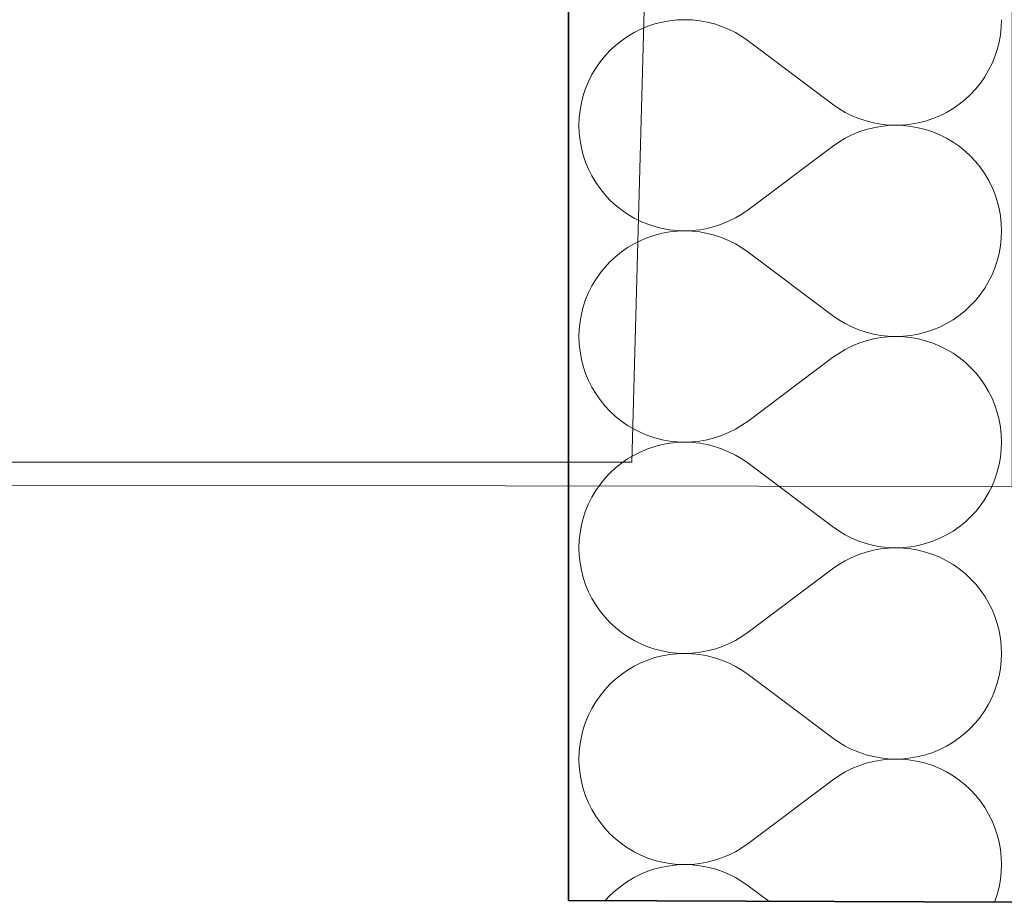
# Model space of a CAD drawing. Header units: millimetres. Extents: x -1465 to 393277, y -3788 to 454312.
# Tile 846 of 958: x 348525 to 348880, y 356332 to 356650. Entities that reach past the tile are written whole.
import ezdxf

# ---------------------------------------------------------------- set-up
doc = ezdxf.new("R2010")
doc.units = ezdxf.units.MM
doc.layers.add('- A - ocieplenie', color=8, linetype='Continuous')
doc.layers.add('Konstrukcja - Stropy', color=8, linetype='Continuous')

# ---------------------------------------------------------------- blocks, each defined once
blk = doc.blocks.new('*X27')
at = {"layer": '- A - ocieplenie', "linetype": 'Continuous', "lineweight": 13, "ltscale": 100}
for p, q in [((19911.38, 382868.09), (19910.48, 382868.46)), ((19913.82, 382866.87), (19911.38, 382868.09)), ((19916.16, 382865.49), (19913.82, 382866.87)), ((19918.39, 382863.93), (19916.16, 382865.49)), ((19920.51, 382862.23), (19918.39, 382863.93)), ((19922.5, 382860.38), (19920.51, 382862.23)), ((19924.36, 382858.38), (19922.5, 382860.38)), ((19926.07, 382856.27), (19924.36, 382858.38)), ((19927.62, 382854.03), (19926.07, 382856.27)), ((19929.01, 382851.69), (19927.62, 382854.03)), ((19930.23, 382849.26), (19929.01, 382851.69)), ((19931.27, 382846.75), (19930.23, 382849.26)), ((19932.13, 382844.17), (19931.27, 382846.75)), ((19932.8, 382841.53), (19932.13, 382844.17)), ((19933.28, 382838.85), (19932.8, 382841.53)), ((19933.57, 382836.15), (19933.28, 382838.85)), ((19933.67, 382833.43), (19933.57, 382836.15)), ((19933.57, 382830.71), (19933.67, 382833.43)), ((19932.8, 382825.33), (19933.28, 382828.01)), ((19933.28, 382828.01), (19933.57, 382830.71)), ((19932.13, 382822.69), (19932.8, 382825.33)), ((19931.27, 382820.11), (19932.13, 382822.69)), ((19929.01, 382815.17), (19930.23, 382817.6)), ((19930.23, 382817.6), (19931.27, 382820.11)), ((19872.72, 382802.95), (19854.74, 382816.44)), ((19927.62, 382812.83), (19929.01, 382815.17)), ((19924.36, 382808.47), (19926.07, 382810.59)), ((19926.07, 382810.59), (19927.62, 382812.83)), ((19920.51, 382804.63), (19922.5, 382806.48)), ((19922.5, 382806.48), (19924.36, 382808.47)), ((19872.72, 382802.95), (19874.95, 382801.4)), ((19916.16, 382801.37), (19918.39, 382802.92)), ((19918.39, 382802.92), (19920.51, 382804.63)), ((19874.95, 382801.4), (19877.29, 382800.01)), ((19877.29, 382800.01), (19879.72, 382798.79)), ((19911.38, 382798.77), (19913.82, 382799.99)), ((19913.82, 382799.99), (19916.16, 382801.37)), ((19879.72, 382798.79), (19882.23, 382797.75)), ((19882.23, 382797.75), (19884.82, 382796.89)), ((19884.82, 382796.89), (19887.45, 382796.21)), ((19887.45, 382796.21), (19890.13, 382795.73)), ((19890.13, 382795.73), (19892.83, 382795.43)), ((19898.27, 382795.43), (19900.98, 382795.72)), ((19900.98, 382795.72), (19903.65, 382796.2)), ((19903.65, 382796.2), (19906.29, 382796.87)), ((19906.29, 382796.87), (19908.87, 382797.73)), ((19908.87, 382797.73), (19911.38, 382798.77)), ((19882.23, 382792.92), (19879.72, 382791.88)), ((19884.82, 382793.78), (19882.23, 382792.92)), ((19887.45, 382794.46), (19884.82, 382793.78)), ((19890.13, 382794.94), (19887.45, 382794.46)), ((19892.83, 382795.24), (19890.13, 382794.94)), ((19892.83, 382795.43), (19895.55, 382795.33)), ((19895.55, 382795.33), (19892.83, 382795.24)), ((19895.55, 382795.33), (19898.27, 382795.43)), ((19898.27, 382795.24), (19895.55, 382795.33)), ((19900.98, 382794.95), (19898.27, 382795.24)), ((19903.65, 382794.47), (19900.98, 382794.95)), ((19906.29, 382793.8), (19903.65, 382794.47)), ((19908.87, 382792.94), (19906.29, 382793.8)), ((19911.38, 382791.9), (19908.87, 382792.94)), ((19874.95, 382789.27), (19872.72, 382787.72)), ((19877.29, 382790.66), (19874.95, 382789.27)), ((19879.72, 382791.88), (19877.29, 382790.66)), ((19913.82, 382790.68), (19911.38, 382791.9)), ((19916.16, 382789.3), (19913.82, 382790.68)), ((19918.39, 382787.74), (19916.16, 382789.3)), ((19872.72, 382787.72), (19842.24, 382764.86)), ((19920.51, 382786.04), (19918.39, 382787.74)), ((19922.5, 382784.19), (19920.51, 382786.04)), ((19924.36, 382782.19), (19922.5, 382784.19)), ((19926.07, 382780.08), (19924.36, 382782.19)), ((19927.62, 382777.84), (19926.07, 382780.08)), ((19929.01, 382775.5), (19927.62, 382777.84)), ((19930.23, 382773.07), (19929.01, 382775.5)), ((19931.27, 382770.56), (19930.23, 382773.07)), ((19932.13, 382767.98), (19931.27, 382770.56)), ((19932.8, 382765.34), (19932.13, 382767.98)), ((19798.21, 382763.69), (19798.8, 382763.28)), ((19840.01, 382763.3), (19842.24, 382764.86)), ((19933.28, 382762.66), (19932.8, 382765.34)), ((19798.8, 382763.28), (19801.14, 382761.89)), ((19801.14, 382761.89), (19803.58, 382760.67)), ((19803.58, 382760.67), (19806.09, 382759.63)), ((19832.73, 382759.65), (19835.24, 382760.69)), ((19835.24, 382760.69), (19837.67, 382761.91)), ((19837.67, 382761.91), (19840.01, 382763.3)), ((19933.57, 382759.96), (19933.28, 382762.66)), ((19806.09, 382759.63), (19808.67, 382758.78)), ((19808.67, 382758.78), (19811.31, 382758.11)), ((19811.31, 382758.11), (19813.99, 382757.62)), ((19813.99, 382756.85), (19811.31, 382756.37)), ((19813.99, 382757.62), (19816.69, 382757.33)), ((19816.69, 382757.14), (19813.99, 382756.85)), ((19816.69, 382757.33), (19819.41, 382757.24)), ((19819.41, 382757.24), (19816.69, 382757.14)), ((19819.41, 382757.24), (19822.13, 382757.34)), ((19822.13, 382757.14), (19819.41, 382757.24)), ((19822.13, 382757.34), (19824.83, 382757.63)), ((19824.83, 382756.85), (19822.13, 382757.14)), ((19824.83, 382757.63), (19827.51, 382758.12)), ((19827.51, 382756.36), (19824.83, 382756.85)), ((19827.51, 382758.12), (19830.15, 382758.79)), ((19830.15, 382758.79), (19832.73, 382759.65)), ((19933.67, 382757.24), (19933.57, 382759.96)), ((19933.57, 382754.52), (19933.67, 382757.24)), ((19803.58, 382753.8), (19801.14, 382752.59)), ((19806.09, 382754.84), (19803.58, 382753.8)), ((19808.67, 382755.7), (19806.09, 382754.84)), ((19811.31, 382756.37), (19808.67, 382755.7)), ((19830.15, 382755.69), (19827.51, 382756.36)), ((19832.73, 382754.83), (19830.15, 382755.69)), ((19835.24, 382753.78), (19832.73, 382754.83)), ((19837.67, 382752.56), (19835.24, 382753.78)), ((19933.28, 382751.82), (19933.57, 382754.52)), ((19796.57, 382749.65), (19794.45, 382747.94)), ((19798.8, 382751.2), (19796.57, 382749.65)), ((19801.14, 382752.59), (19798.8, 382751.2)), ((19840.01, 382751.17), (19837.67, 382752.56)), ((19842.24, 382749.62), (19840.01, 382751.17)), ((19849.69, 382744.03), (19842.24, 382749.62)), ((19932.8, 382749.14), (19933.28, 382751.82)), ((19792.46, 382746.09), (19790.78, 382744.29)), ((19794.45, 382747.94), (19792.46, 382746.09)), ((19931.27, 382743.92), (19932.13, 382746.5)), ((19932.13, 382746.5), (19932.8, 382749.14)), ((19931.17, 382743.68), (19931.27, 382743.92))]:
    blk.add_line(p, q, dxfattribs=at)
blk = doc.blocks.new('*X28')
at = {"layer": '- A - ocieplenie', "linetype": 'Continuous', "lineweight": 13, "ltscale": 100}
for p, q in [((19816.69, 383061.91), (19813.99, 383061.62)), ((19819.41, 383062), (19816.69, 383061.91)), ((19822.13, 383061.9), (19819.41, 383062)), ((19824.83, 383061.61), (19822.13, 383061.9)), ((19933.57, 383059.28), (19933.67, 383062)), ((19803.58, 383058.57), (19801.14, 383057.35)), ((19806.09, 383059.61), (19803.58, 383058.57)), ((19808.67, 383060.46), (19806.09, 383059.61)), ((19811.31, 383061.13), (19808.67, 383060.46)), ((19813.99, 383061.62), (19811.31, 383061.13)), ((19827.51, 383061.12), (19824.83, 383061.61)), ((19830.15, 383060.45), (19827.51, 383061.12)), ((19832.73, 383059.59), (19830.15, 383060.45)), ((19835.24, 383058.55), (19832.73, 383059.59)), ((19837.67, 383057.33), (19835.24, 383058.55)), ((19933.28, 383056.58), (19933.57, 383059.28)), ((19798.8, 383055.96), (19796.57, 383054.41)), ((19801.14, 383057.35), (19798.8, 383055.96)), ((19840.01, 383055.94), (19837.67, 383057.33)), ((19842.24, 383054.38), (19840.01, 383055.94)), ((19932.8, 383053.9), (19933.28, 383056.58)), ((19794.45, 383052.7), (19792.46, 383050.85)), ((19796.57, 383054.41), (19794.45, 383052.7)), ((19872.72, 383031.52), (19842.24, 383054.38)), ((19931.27, 383048.68), (19932.13, 383051.26)), ((19932.13, 383051.26), (19932.8, 383053.9)), ((19790.6, 383048.86), (19788.89, 383046.74)), ((19792.46, 383050.85), (19790.6, 383048.86)), ((19930.23, 383046.17), (19931.27, 383048.68)), ((19787.34, 383044.51), (19785.95, 383042.17)), ((19788.89, 383046.74), (19787.34, 383044.51)), ((19929.01, 383043.74), (19930.23, 383046.17)), ((19785.95, 383042.17), (19784.74, 383039.74)), ((19926.07, 383039.16), (19927.62, 383041.4)), ((19927.62, 383041.4), (19929.01, 383043.74)), ((19783.69, 383037.22), (19782.83, 383034.64)), ((19784.74, 383039.74), (19783.69, 383037.22)), ((19922.5, 383035.05), (19924.36, 383037.05)), ((19924.36, 383037.05), (19926.07, 383039.16)), ((19782.83, 383034.64), (19782.16, 383032.01)), ((19920.51, 383033.2), (19922.5, 383035.05)), ((19782.16, 383032.01), (19781.68, 383029.33)), ((19872.72, 383031.52), (19874.95, 383029.97)), ((19874.95, 383029.97), (19877.29, 383028.58)), ((19913.82, 383028.56), (19916.16, 383029.94)), ((19916.16, 383029.94), (19918.39, 383031.5)), ((19918.39, 383031.5), (19920.51, 383033.2)), ((19781.39, 383026.62), (19781.29, 383023.91)), ((19781.68, 383029.33), (19781.39, 383026.62)), ((19877.29, 383028.58), (19879.72, 383027.36)), ((19879.72, 383027.36), (19882.23, 383026.32)), ((19908.87, 383026.3), (19911.38, 383027.34)), ((19911.38, 383027.34), (19913.82, 383028.56)), ((19781.29, 383023.91), (19781.39, 383021.19)), ((19882.23, 383026.32), (19884.82, 383025.46)), ((19884.82, 383025.46), (19887.45, 383024.78)), ((19887.45, 383023.03), (19884.82, 383022.35)), ((19887.45, 383024.78), (19890.13, 383024.3)), ((19890.13, 383023.51), (19887.45, 383023.03)), ((19890.13, 383024.3), (19892.83, 383024)), ((19892.83, 383023.81), (19890.13, 383023.51)), ((19892.83, 383024), (19895.55, 383023.91)), ((19895.55, 383023.91), (19892.83, 383023.81)), ((19895.55, 383023.91), (19898.27, 383024)), ((19898.27, 383023.81), (19895.55, 383023.91)), ((19898.27, 383024), (19900.98, 383024.29)), ((19900.98, 383023.52), (19898.27, 383023.81)), ((19900.98, 383024.29), (19903.65, 383024.77)), ((19903.65, 383023.04), (19900.98, 383023.52)), ((19903.65, 383024.77), (19906.29, 383025.44)), ((19906.29, 383022.37), (19903.65, 383023.04)), ((19906.29, 383025.44), (19908.87, 383026.3)), ((19781.39, 383021.19), (19781.68, 383018.48)), ((19879.72, 383020.45), (19877.29, 383019.23)), ((19882.23, 383021.49), (19879.72, 383020.45)), ((19884.82, 383022.35), (19882.23, 383021.49)), ((19908.87, 383021.51), (19906.29, 383022.37)), ((19911.38, 383020.47), (19908.87, 383021.51)), ((19913.82, 383019.25), (19911.38, 383020.47)), ((19781.68, 383018.48), (19782.16, 383015.8)), ((19782.16, 383015.8), (19782.83, 383013.17)), ((19872.72, 383016.29), (19842.24, 382993.43)), ((19874.95, 383017.84), (19872.72, 383016.29)), ((19877.29, 383019.23), (19874.95, 383017.84)), ((19916.16, 383017.87), (19913.82, 383019.25)), ((19918.39, 383016.32), (19916.16, 383017.87)), ((19920.51, 383014.61), (19918.39, 383016.32)), ((19782.83, 383013.17), (19783.69, 383010.59)), ((19922.5, 383012.76), (19920.51, 383014.61)), ((19924.36, 383010.77), (19922.5, 383012.76)), ((19783.69, 383010.59), (19784.74, 383008.07)), ((19926.07, 383008.65), (19924.36, 383010.77)), ((19927.62, 383006.41), (19926.07, 383008.65)), ((19784.74, 383008.07), (19785.95, 383005.64)), ((19785.95, 383005.64), (19787.34, 383003.3)), ((19929.01, 383004.07), (19927.62, 383006.41)), ((19787.34, 383003.3), (19788.89, 383001.07)), ((19930.23, 383001.64), (19929.01, 383004.07)), ((19931.27, 382999.13), (19930.23, 383001.64)), ((19788.89, 383001.07), (19790.6, 382998.95)), ((19790.6, 382998.95), (19792.46, 382996.96)), ((19932.13, 382996.55), (19931.27, 382999.13)), ((19792.46, 382996.96), (19794.45, 382995.11)), ((19794.45, 382995.11), (19796.57, 382993.4)), ((19932.8, 382993.91), (19932.13, 382996.55)), ((19796.57, 382993.4), (19798.8, 382991.85)), ((19798.8, 382991.85), (19801.14, 382990.46)), ((19837.67, 382990.49), (19840.01, 382991.88)), ((19840.01, 382991.88), (19842.24, 382993.43)), ((19933.28, 382991.23), (19932.8, 382993.91)), ((19933.57, 382988.53), (19933.28, 382991.23)), ((19801.14, 382990.46), (19803.58, 382989.25)), ((19803.58, 382989.25), (19806.09, 382988.21)), ((19806.09, 382988.21), (19808.67, 382987.35)), ((19808.67, 382987.35), (19811.31, 382986.68)), ((19827.51, 382986.69), (19830.15, 382987.36)), ((19830.15, 382987.36), (19832.73, 382988.22)), ((19832.73, 382988.22), (19835.24, 382989.27)), ((19835.24, 382989.27), (19837.67, 382990.49)), ((19933.67, 382985.81), (19933.57, 382988.53)), ((19808.67, 382984.27), (19806.09, 382983.42)), ((19811.31, 382984.94), (19808.67, 382984.27)), ((19811.31, 382986.68), (19813.99, 382986.19)), ((19813.99, 382985.43), (19811.31, 382984.94)), ((19813.99, 382986.19), (19816.69, 382985.91)), ((19816.69, 382985.71), (19813.99, 382985.43)), ((19816.69, 382985.91), (19819.41, 382985.81)), ((19819.41, 382985.81), (19816.69, 382985.71)), ((19819.41, 382985.81), (19822.13, 382985.91)), ((19822.13, 382985.71), (19819.41, 382985.81)), ((19822.13, 382985.91), (19824.83, 382986.2)), ((19824.83, 382985.42), (19822.13, 382985.71)), ((19824.83, 382986.2), (19827.51, 382986.69)), ((19827.51, 382984.93), (19824.83, 382985.42)), ((19830.15, 382984.26), (19827.51, 382984.93)), ((19832.73, 382983.4), (19830.15, 382984.26)), ((19933.57, 382983.09), (19933.67, 382985.81)), ((19801.14, 382981.16), (19798.8, 382979.77)), ((19803.58, 382982.38), (19801.14, 382981.16)), ((19806.09, 382983.42), (19803.58, 382982.38)), ((19835.24, 382982.35), (19832.73, 382983.4)), ((19837.67, 382981.14), (19835.24, 382982.35)), ((19840.01, 382979.74), (19837.67, 382981.14)), ((19932.8, 382977.71), (19933.28, 382980.39)), ((19933.28, 382980.39), (19933.57, 382983.09)), ((19796.57, 382978.22), (19794.45, 382976.51)), ((19798.8, 382979.77), (19796.57, 382978.22)), ((19842.24, 382978.19), (19840.01, 382979.74)), ((19872.72, 382955.33), (19842.24, 382978.19)), ((19932.13, 382975.07), (19932.8, 382977.71)), ((19792.46, 382974.66), (19790.6, 382972.67)), ((19794.45, 382976.51), (19792.46, 382974.66)), ((19931.27, 382972.49), (19932.13, 382975.07)), ((19788.89, 382970.55), (19787.34, 382968.32)), ((19790.6, 382972.67), (19788.89, 382970.55)), ((19929.01, 382967.55), (19930.23, 382969.98)), ((19930.23, 382969.98), (19931.27, 382972.49)), ((19787.34, 382968.32), (19785.95, 382965.98)), ((19927.62, 382965.21), (19929.01, 382967.55)), ((19784.74, 382963.55), (19783.69, 382961.03)), ((19785.95, 382965.98), (19784.74, 382963.55)), ((19924.36, 382960.86), (19926.07, 382962.97)), ((19926.07, 382962.97), (19927.62, 382965.21)), ((19783.69, 382961.03), (19782.83, 382958.45)), ((19922.5, 382958.86), (19924.36, 382960.86)), ((19782.16, 382955.82), (19781.68, 382953.14)), ((19782.83, 382958.45), (19782.16, 382955.82)), ((19918.39, 382955.31), (19920.51, 382957.01)), ((19920.51, 382957.01), (19922.5, 382958.86)), ((19781.68, 382953.14), (19781.39, 382950.43)), ((19872.72, 382955.33), (19874.95, 382953.78)), ((19874.95, 382953.78), (19877.29, 382952.39)), ((19877.29, 382952.39), (19879.72, 382951.17)), ((19911.38, 382951.15), (19913.82, 382952.37)), ((19913.82, 382952.37), (19916.16, 382953.75)), ((19916.16, 382953.75), (19918.39, 382955.31)), ((19781.39, 382950.43), (19781.29, 382947.72)), ((19879.72, 382951.17), (19882.23, 382950.13)), ((19882.23, 382950.13), (19884.82, 382949.27)), ((19884.82, 382949.27), (19887.45, 382948.59)), ((19887.45, 382948.59), (19890.13, 382948.11)), ((19900.98, 382948.1), (19903.65, 382948.58)), ((19903.65, 382948.58), (19906.29, 382949.25)), ((19906.29, 382949.25), (19908.87, 382950.11)), ((19908.87, 382950.11), (19911.38, 382951.15)), ((19781.29, 382947.72), (19781.39, 382945)), ((19781.39, 382945), (19781.68, 382942.29)), ((19882.23, 382945.3), (19879.72, 382944.26)), ((19884.82, 382946.16), (19882.23, 382945.3)), ((19887.45, 382946.84), (19884.82, 382946.16)), ((19890.13, 382947.32), (19887.45, 382946.84)), ((19890.13, 382948.11), (19892.83, 382947.81)), ((19892.83, 382947.62), (19890.13, 382947.32)), ((19892.83, 382947.81), (19895.55, 382947.72)), ((19895.55, 382947.72), (19892.83, 382947.62)), ((19895.55, 382947.72), (19898.27, 382947.81)), ((19898.27, 382947.62), (19895.55, 382947.72)), ((19898.27, 382947.81), (19900.98, 382948.1)), ((19900.98, 382947.33), (19898.27, 382947.62)), ((19903.65, 382946.85), (19900.98, 382947.33)), ((19906.29, 382946.18), (19903.65, 382946.85)), ((19908.87, 382945.32), (19906.29, 382946.18)), ((19911.38, 382944.28), (19908.87, 382945.32)), ((19781.68, 382942.29), (19782.16, 382939.61)), ((19874.95, 382941.65), (19872.72, 382940.1)), ((19877.29, 382943.04), (19874.95, 382941.65)), ((19879.72, 382944.26), (19877.29, 382943.04)), ((19913.82, 382943.06), (19911.38, 382944.28)), ((19916.16, 382941.68), (19913.82, 382943.06)), ((19918.39, 382940.13), (19916.16, 382941.68)), ((19782.16, 382939.61), (19782.83, 382936.98)), ((19872.72, 382940.1), (19842.24, 382917.24)), ((19920.51, 382938.42), (19918.39, 382940.13)), ((19922.5, 382936.57), (19920.51, 382938.42)), ((19782.83, 382936.98), (19783.69, 382934.4)), ((19783.69, 382934.4), (19784.74, 382931.88)), ((19924.36, 382934.58), (19922.5, 382936.57)), ((19926.07, 382932.46), (19924.36, 382934.58)), ((19784.74, 382931.88), (19785.95, 382929.45)), ((19927.62, 382930.22), (19926.07, 382932.46)), ((19785.95, 382929.45), (19787.34, 382927.11)), ((19787.34, 382927.11), (19788.89, 382924.88)), ((19929.01, 382927.88), (19927.62, 382930.22)), ((19930.23, 382925.45), (19929.01, 382927.88)), ((19788.89, 382924.88), (19790.6, 382922.76)), ((19931.27, 382922.94), (19930.23, 382925.45)), ((19790.6, 382922.76), (19792.46, 382920.77)), ((19792.46, 382920.77), (19794.45, 382918.92)), ((19932.13, 382920.36), (19931.27, 382922.94)), ((19932.8, 382917.72), (19932.13, 382920.36)), ((19794.45, 382918.92), (19796.57, 382917.21)), ((19796.57, 382917.21), (19798.8, 382915.66)), ((19840.01, 382915.69), (19842.24, 382917.24)), ((19933.28, 382915.04), (19932.8, 382917.72)), ((19798.8, 382915.66), (19801.14, 382914.27)), ((19801.14, 382914.27), (19803.58, 382913.06)), ((19803.58, 382913.06), (19806.09, 382912.02)), ((19832.73, 382912.03), (19835.24, 382913.08)), ((19835.24, 382913.08), (19837.67, 382914.3)), ((19837.67, 382914.3), (19840.01, 382915.69)), ((19933.57, 382912.34), (19933.28, 382915.04)), ((19806.09, 382912.02), (19808.67, 382911.16)), ((19808.67, 382911.16), (19811.31, 382910.49)), ((19811.31, 382910.49), (19813.99, 382910)), ((19813.99, 382909.24), (19811.31, 382908.75)), ((19813.99, 382910), (19816.69, 382909.72)), ((19816.69, 382909.52), (19813.99, 382909.24)), ((19816.69, 382909.72), (19819.41, 382909.62)), ((19819.41, 382909.62), (19816.69, 382909.52)), ((19819.41, 382909.62), (19822.13, 382909.72)), ((19822.13, 382909.52), (19819.41, 382909.62)), ((19822.13, 382909.72), (19824.83, 382910.01)), ((19824.83, 382909.23), (19822.13, 382909.52)), ((19824.83, 382910.01), (19827.51, 382910.5)), ((19827.51, 382908.74), (19824.83, 382909.23)), ((19827.51, 382910.5), (19830.15, 382911.17)), ((19830.15, 382911.17), (19832.73, 382912.03)), ((19933.67, 382909.62), (19933.57, 382912.34)), ((19933.57, 382906.9), (19933.67, 382909.62)), ((19803.58, 382906.18), (19801.14, 382904.97)), ((19806.09, 382907.22), (19803.58, 382906.18)), ((19808.67, 382908.08), (19806.09, 382907.22)), ((19811.31, 382908.75), (19808.67, 382908.08)), ((19830.15, 382908.07), (19827.51, 382908.74)), ((19832.73, 382907.21), (19830.15, 382908.07)), ((19835.24, 382906.16), (19832.73, 382907.21)), ((19837.67, 382904.94), (19835.24, 382906.16)), ((19933.28, 382904.2), (19933.57, 382906.9)), ((19798.8, 382903.58), (19796.57, 382902.03)), ((19801.14, 382904.97), (19798.8, 382903.58)), ((19840.01, 382903.55), (19837.67, 382904.94)), ((19842.24, 382902), (19840.01, 382903.55)), ((19932.8, 382901.52), (19933.28, 382904.2)), ((19794.45, 382900.32), (19792.46, 382898.47)), ((19796.57, 382902.03), (19794.45, 382900.32)), ((19872.72, 382879.14), (19842.24, 382902)), ((19931.27, 382896.3), (19932.13, 382898.88)), ((19932.13, 382898.88), (19932.8, 382901.52)), ((19790.6, 382896.48), (19788.89, 382894.36)), ((19792.46, 382898.47), (19790.6, 382896.48)), ((19930.23, 382893.79), (19931.27, 382896.3)), ((19787.34, 382892.13), (19785.95, 382889.79)), ((19788.89, 382894.36), (19787.34, 382892.13)), ((19929.01, 382891.36), (19930.23, 382893.79)), ((19785.95, 382889.79), (19784.74, 382887.36)), ((19926.07, 382886.78), (19927.62, 382889.02)), ((19927.62, 382889.02), (19929.01, 382891.36)), ((19783.69, 382884.84), (19782.83, 382882.26)), ((19784.74, 382887.36), (19783.69, 382884.84)), ((19922.5, 382882.67), (19924.36, 382884.66)), ((19924.36, 382884.66), (19926.07, 382886.78)), ((19782.83, 382882.26), (19782.16, 382879.63)), ((19918.39, 382879.11), (19920.51, 382880.82)), ((19920.51, 382880.82), (19922.5, 382882.67)), ((19782.16, 382879.63), (19781.68, 382876.95)), ((19872.72, 382879.14), (19874.95, 382877.59)), ((19874.95, 382877.59), (19877.29, 382876.2)), ((19913.82, 382876.18), (19916.16, 382877.56)), ((19916.16, 382877.56), (19918.39, 382879.11)), ((19781.39, 382874.24), (19781.29, 382871.52)), ((19781.68, 382876.95), (19781.39, 382874.24)), ((19877.29, 382876.2), (19879.72, 382874.98)), ((19879.72, 382874.98), (19882.23, 382873.94)), ((19882.23, 382873.94), (19884.82, 382873.08)), ((19906.29, 382873.06), (19908.87, 382873.92)), ((19908.87, 382873.92), (19911.38, 382874.96)), ((19911.38, 382874.96), (19913.82, 382876.18)), ((19781.29, 382871.52), (19781.39, 382868.81)), ((19884.82, 382873.08), (19887.45, 382872.4)), ((19887.45, 382870.65), (19884.82, 382869.97)), ((19887.45, 382872.4), (19890.13, 382871.92)), ((19890.13, 382871.13), (19887.45, 382870.65)), ((19890.13, 382871.92), (19892.83, 382871.62)), ((19892.83, 382871.43), (19890.13, 382871.13)), ((19892.83, 382871.62), (19895.55, 382871.52)), ((19895.55, 382871.52), (19892.83, 382871.43)), ((19895.55, 382871.52), (19898.27, 382871.62)), ((19898.27, 382871.43), (19895.55, 382871.52)), ((19898.27, 382871.62), (19900.98, 382871.91)), ((19900.98, 382871.14), (19898.27, 382871.43)), ((19900.98, 382871.91), (19903.65, 382872.39)), ((19903.65, 382870.66), (19900.98, 382871.14)), ((19903.65, 382872.39), (19906.29, 382873.06)), ((19906.29, 382869.99), (19903.65, 382870.66)), ((19781.39, 382868.81), (19781.68, 382866.1)), ((19877.29, 382866.85), (19874.95, 382865.46)), ((19879.72, 382868.07), (19877.29, 382866.85)), ((19882.23, 382869.11), (19879.72, 382868.07)), ((19884.82, 382869.97), (19882.23, 382869.11)), ((19908.87, 382869.13), (19906.29, 382869.99)), ((19910.48, 382868.46), (19908.87, 382869.13)), ((19781.68, 382866.1), (19782.16, 382863.42)), ((19782.16, 382863.42), (19782.83, 382860.79)), ((19872.72, 382863.91), (19842.24, 382841.05)), ((19874.95, 382865.46), (19872.72, 382863.91)), ((19782.83, 382860.79), (19783.69, 382858.21)), ((19783.69, 382858.21), (19784.74, 382855.69)), ((19784.74, 382855.69), (19785.95, 382853.26)), ((19785.95, 382853.26), (19787.34, 382850.92)), ((19787.34, 382850.92), (19788.89, 382848.69)), ((19788.89, 382848.69), (19790.6, 382846.57)), ((19790.6, 382846.57), (19792.46, 382844.58)), ((19792.46, 382844.58), (19794.45, 382842.73)), ((19794.45, 382842.73), (19796.57, 382841.02)), ((19796.57, 382841.02), (19798.8, 382839.47)), ((19798.8, 382839.47), (19801.14, 382838.08)), ((19837.67, 382838.1), (19840.01, 382839.49)), ((19840.01, 382839.49), (19842.24, 382841.05)), ((19801.14, 382838.08), (19803.58, 382836.86)), ((19803.58, 382836.86), (19806.09, 382835.82)), ((19806.09, 382835.82), (19808.67, 382834.97)), ((19808.67, 382834.97), (19811.31, 382834.3)), ((19827.51, 382834.31), (19830.15, 382834.98)), ((19830.15, 382834.98), (19832.73, 382835.84)), ((19832.73, 382835.84), (19835.24, 382836.88)), ((19835.24, 382836.88), (19837.67, 382838.1)), ((19808.67, 382831.89), (19806.09, 382831.03)), ((19811.31, 382832.56), (19808.67, 382831.89)), ((19811.31, 382834.3), (19813.99, 382833.81)), ((19813.99, 382833.04), (19811.31, 382832.56)), ((19813.99, 382833.81), (19816.69, 382833.52)), ((19816.69, 382833.33), (19813.99, 382833.04)), ((19816.69, 382833.52), (19819.41, 382833.43)), ((19819.41, 382833.43), (19816.69, 382833.33)), ((19819.41, 382833.43), (19822.13, 382833.53)), ((19822.13, 382833.33), (19819.41, 382833.43)), ((19822.13, 382833.53), (19824.83, 382833.82)), ((19824.83, 382833.04), (19822.13, 382833.33)), ((19824.83, 382833.82), (19827.51, 382834.31)), ((19827.51, 382832.55), (19824.83, 382833.04)), ((19830.15, 382831.88), (19827.51, 382832.55)), ((19832.73, 382831.02), (19830.15, 382831.88)), ((19801.14, 382828.78), (19798.8, 382827.39)), ((19803.58, 382829.99), (19801.14, 382828.78)), ((19806.09, 382831.03), (19803.58, 382829.99)), ((19835.24, 382829.97), (19832.73, 382831.02)), ((19837.67, 382828.75), (19835.24, 382829.97)), ((19840.01, 382827.36), (19837.67, 382828.75)), ((19794.45, 382824.13), (19792.46, 382822.28)), ((19796.57, 382825.84), (19794.45, 382824.13)), ((19798.8, 382827.39), (19796.57, 382825.84)), ((19842.24, 382825.81), (19840.01, 382827.36)), ((19854.74, 382816.44), (19842.24, 382825.81)), ((19792.46, 382822.28), (19790.6, 382820.29)), ((19788.89, 382818.17), (19787.34, 382815.94)), ((19790.6, 382820.29), (19788.89, 382818.17)), ((19785.95, 382813.6), (19784.74, 382811.17)), ((19787.34, 382815.94), (19785.95, 382813.6)), ((19784.74, 382811.17), (19783.69, 382808.65)), ((19783.69, 382808.65), (19782.83, 382806.07)), ((19782.16, 382803.44), (19781.68, 382800.76)), ((19782.83, 382806.07), (19782.16, 382803.44)), ((19781.68, 382800.76), (19781.39, 382798.05)), ((19781.39, 382798.05), (19781.29, 382795.33)), ((19781.29, 382795.33), (19781.39, 382792.62)), ((19781.39, 382792.62), (19781.68, 382789.91)), ((19781.68, 382789.91), (19782.16, 382787.23)), ((19782.16, 382787.23), (19782.83, 382784.6)), ((19782.83, 382784.6), (19783.69, 382782.02)), ((19783.69, 382782.02), (19784.74, 382779.5)), ((19784.74, 382779.5), (19785.95, 382777.07)), ((19785.95, 382777.07), (19787.34, 382774.73)), ((19787.34, 382774.73), (19788.89, 382772.5)), ((19788.89, 382772.5), (19790.6, 382770.38)), ((19790.6, 382770.38), (19792.46, 382768.39)), ((19792.46, 382768.39), (19794.45, 382766.54)), ((19794.45, 382766.54), (19796.57, 382764.83)), ((19796.57, 382764.83), (19798.21, 382763.69))]:
    blk.add_line(p, q, dxfattribs=at)

msp = doc.modelspace()

# ---------------------------------------------------------------- linework, layer by layer
at = {"layer": '- A - ocieplenie', "color": 8, "linetype": 'Continuous', "lineweight": 35, "ltscale": 100, "flags": 128}
for points in [[(348722.77, 361095.27), (348722.77, 356332.75)], [(348722.77, 356332.75), (348882.77, 356332.06)]]:
    msp.add_lwpolyline(points, dxfattribs=at)
at = {"layer": 'Konstrukcja - Stropy', "color": 8, "linetype": 'Continuous', "lineweight": 13, "ltscale": 100, "flags": 128}
for points in [[(342222.83, 356490.84), (348745.68, 356490.84), (348882.77, 361619), (348882.77, 369271.07), (342222.83, 369271.07)], [(342222.83, 356490.84), (348882.77, 356482.06), (348882.77, 361619), (348882.77, 369271.07), (342222.83, 369271.07)]]:
    msp.add_lwpolyline(points, close=True, dxfattribs=at)

# ---------------------------------------------------------------- block references
at = {"color": 8, "linetype": 'Continuous', "lineweight": 20, "ltscale": 100}
for name in ['*X28', '*X27']:
    msp.add_blockref(name, (328945.29, -26411.59), dxfattribs=at)

doc.saveas('drawing.dxf')
